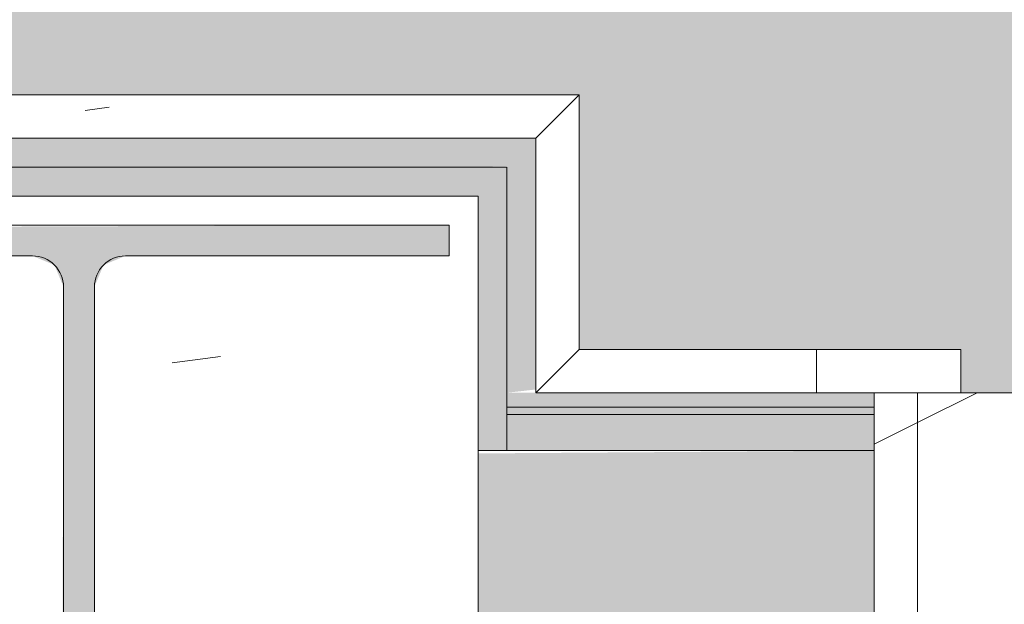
# Model space of a CAD drawing. Header units: millimetres. Extents: x 5980700 to 6194397, y -12939 to 2351883.
# Tile 345 of 587: x 6087966 to 6088306, y -1844 to -1642. Entities that reach past the tile are written whole.
import ezdxf

# ---------------------------------------------------------------- set-up
doc = ezdxf.new("R2010")
doc.units = ezdxf.units.MM
for name, color, linetype, lineweight in [('A-DOOR', 31, 'Continuous', 9), ('A-DOOR-OPNG', 31, 'Continuous', 9), ('A-FLOR-PATT', 8, 'Continuous', 18), ('A-WALL', 113, 'Continuous', 18), ('A-WALL-PATT', 111, 'Continuous', 25), ('S-COLS', 52, 'Continuous', 9)]:
    doc.layers.add(name, color=color, linetype=linetype, lineweight=lineweight)
pattern_1 = [(49.99999999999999, (0, 0), (182.184668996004, -15.93908553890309), [19.05, -209.55]), (355, (0, 0), (-35.24242749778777, 191.0566080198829), [15.24, -167.64]), (100.451, (15.182, -1.328), (146.9425016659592, 175.1166878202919), [16.19, -178.09]), (46.184, (0, 50.8), (271.0788941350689, -42.04327417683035), [28.575, -314.325]), (96.636, (22.59, 47.297), (237.4025071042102, 247.4272132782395), [24.285, -267.135]), (351.184, (0, 50.8), (237.404605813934, 247.4251178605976), [22.86, -251.46]), (21, (25.4, 38.1), (151.6148798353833, -102.2655185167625), [19.05, -209.55]), (326, (25.4, 38.1), (61.80235996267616, 184.1877424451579), [15.24, -167.64]), (71.45100000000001, (38.035, 29.578), (213.4170626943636, 81.92136778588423), [16.19, -178.09]), (37.50000000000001, (0, 0), (3.08832282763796, 84.55507579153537), [8.382, -157.226, 8.382, -161.798, -168.275]), (37.50000000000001, (0, 0), (3.08832282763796, 84.55507579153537), [-335.788, 8.382, -159.893]), (7.499999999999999, (0, 0), (66.81943811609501, 100.1807470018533), [8.382, -88.646, 8.382, -153.416, -64.135]), (7.499999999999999, (0, 0), (66.81943811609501, 100.1807470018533), [-258.826, 8.382, -55.753]), (327.5, (-56.642, 0), (135.5904877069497, -5.7289126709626), [8.382, -55.118, 8.382, -189.738, -262.89]), (327.5, (-56.642, 0), (135.5904877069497, -5.7289126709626), [-261.62, 8.382, -254.508]), (317.5, (-82.042, 0), (148.1288864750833, 25.42676126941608), [8.382, -74.168, 8.382, -123.19, -186.69]), (317.5, (-82.042, 0), (148.1288864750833, 25.42676126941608), [-214.122, 8.382, -178.308])]
pattern_2 = [(216.87, (3670.215, 2252.341), (1249.498511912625, 833.0022321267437), [208.25, -1874.25]), (206.565, (3920.115, 2127.391), (-416.5006794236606, -416.5003825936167), [465.661, -465.661]), (198.435, (3920.115, 1919.141), (-832.9995359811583, -416.5008561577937), [263.4179999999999, -1053.671])]

# ---------------------------------------------------------------- blocks, each defined once
blk = doc.blocks.new('FX-ESQ-INT_PORTA_VISOR-1FL - 92x210cm_100x215cm-1FL-MAD-3_0cmFolha_Maçaneta 01-V183-PLANTA DE CAIMENTO DE PISOS - 1 PAV_')
at = {"layer": 'A-DOOR', "lineweight": 5}
h = blk.add_hatch(dxfattribs=at)
h.set_pattern_fill('FP_190', color=256, style=0, pattern_type=2)
h.set_pattern_definition(pattern_2)
h.paths.add_polyline_path([(484.9999999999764, -80.0000000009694), (519.999999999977, -80.0000000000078), (519.999999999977, -65.00000000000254), (469.9999999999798, -65.00000000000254), (469.9999999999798, -80.0000000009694)])
h.paths.add_polyline_path([(-485.0000000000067, -80.0000000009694), (-470.0000000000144, -80.0000000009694), (-470.0000000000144, -65.00000000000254), (-520.0000000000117, -65.00000000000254), (-520.0000000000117, -80.0000000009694)])
h.paths.add_polyline_path([(519.999999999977, 64.99999999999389), (519.999999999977, 79.99999999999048), (469.9999999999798, 79.99999999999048), (469.9999999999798, 64.99999999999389), (499.9999999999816, 64.99999999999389)])
h.paths.add_polyline_path([(-520.0000000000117, 64.99999999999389), (-470.0000000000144, 64.99999999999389), (-470.0000000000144, 79.99999999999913), (-520.0000000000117, 79.99999999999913)])
h = blk.add_hatch(dxfattribs=at)
h.set_pattern_fill('FP_190', color=256, style=0, pattern_type=2)
h.set_pattern_definition(pattern_2)
h.paths.add_polyline_path([(-470.0000000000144, -65.00000000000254), (-460.0000000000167, -65.00000000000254), (-460.0000000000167, -35.00000000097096), (-450.0000000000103, -35.00000000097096), (-450.0000000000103, 64.99999999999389), (-485.0000000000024, 64.99999999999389), (-485.0000000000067, -65.00000000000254)])
h.paths.add_polyline_path([(459.9999999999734, -65.00000000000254), (484.9999999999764, -65.00000000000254), (484.9999999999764, 64.99999999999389), (449.9999999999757, 64.99999999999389), (449.9999999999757, -35.00000000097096), (459.9999999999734, -35.00000000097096), (459.9999999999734, -56.48059226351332)])
at = {"layer": 'A-DOOR-OPNG', "lineweight": 5}
h = blk.add_hatch(dxfattribs=at)
h.set_pattern_fill('FP_190', color=256, style=0, pattern_type=2)
h.set_pattern_definition(pattern_2)
h.paths.add_polyline_path([(-485.0000000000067, -65.00000000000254), (-485.0000000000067, 64.99999999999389), (-500.0000000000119, 64.99999999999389), (-500.0000000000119, -65.00000000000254)])
h.paths.add_polyline_path([(484.9999999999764, -65.00000000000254), (499.9999999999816, -65.00000000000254), (499.9999999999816, 64.99999999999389), (484.9999999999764, 64.99999999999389), (484.9999999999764, -56.48059226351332)])
at = {"layer": 'A-DOOR', "color": 250, "lineweight": 5}
for p, q in [((-520.0000000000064, 65.00000000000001), (-520.0000000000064, 80.00000000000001)), ((-520.0000000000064, 80.00000000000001), (-470.0000000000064, 80.00000000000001)), ((-470.0000000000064, 80.00000000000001), (-470.0000000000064, 65.00000000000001)), ((-470.0000000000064, 65.00000000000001), (-520.0000000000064, 65.00000000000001)), ((-500.0000000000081, 65.00000000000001), (-485.0000000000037, 65.00000000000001)), ((-500.0000000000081, -65.00000000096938), (-500.0000000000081, 65.00000000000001)), ((-485.0000000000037, 65.00000000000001), (-485.0000000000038, -65.00000000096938)), ((-485.0000000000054, -65.00000000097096), (-485.0000000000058, 64.99999999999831)), ((-485.0000000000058, 64.99999999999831), (-450.0000000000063, 64.99999999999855))]:
    blk.add_line(p, q, dxfattribs=at)
blk = doc.blocks.new('_ARQPWR_Pilar perfil I - _TP01-4283042-PLANTA DE CAIMENTO DE PISOS - 1 PAV_')
at = {"layer": 'S-COLS', "lineweight": 5}
blk.add_hatch(color=256, dxfattribs=at).paths.add_polyline_path([(107.5018174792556, -122.999999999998), (127.9999999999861, -122.999999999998), (127.9999999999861, -112.2999999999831), (16.05000000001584, -112.2999999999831), (8.483957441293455, -109.1660425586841), (5.34999999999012, -101.5999999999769), (5.34999999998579, 101.6000000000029), (8.483957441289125, 109.1660425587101), (16.04999999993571, 112.3000000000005), (127.9999999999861, 112.3000000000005), (127.9999999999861, 123.0000000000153), (-128.0000000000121, 122.1136975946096), (-128.0000000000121, 112.3000000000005), (-16.05000000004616, 112.3000000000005), (-8.483957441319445, 109.1660425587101), (-5.350000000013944, 101.6000000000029), (-5.898568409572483, -102.9243612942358), (-9.99818252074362, -109.7932551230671), (-16.05000000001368, -112.2999999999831), (-128.0000000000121, -112.3567314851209), (-127.9963650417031, -122.999999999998), (106.4302653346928, -122.999999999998)])
at = {"layer": 'S-COLS', "color": 90, "lineweight": 5}
for p, q in [((127.9999999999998, 123.0000000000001), (-128.0000000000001, 123.0000000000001)), ((-128.0000000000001, 123.0000000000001), (-128.0000000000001, 112.3000000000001)), ((127.9999999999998, 112.3000000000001), (127.9999999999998, 123.0000000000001)), ((-128.0000000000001, 112.3000000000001), (-16.05000000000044, 112.3000000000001)), ((16.04999999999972, 112.3000000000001), (127.9999999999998, 112.3000000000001)), ((-5.350000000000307, 101.6000000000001), (-5.350000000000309, -101.5999999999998)), ((5.349999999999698, -101.6), (5.349999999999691, 101.6)), ((-16.05000000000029, -112.3), (-128.0000000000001, -112.3)), ((-128.0000000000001, -112.3), (-128.0000000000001, -123)), ((127.9999999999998, -112.3), (16.04999999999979, -112.3)), ((127.9999999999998, -123), (127.9999999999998, -112.3)), ((-128.0000000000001, -123), (127.9999999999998, -123))]:
    blk.add_line(p, q, dxfattribs=at)
for centre, radius, start, end in [((-16.05000000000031, 101.6000000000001), 10.70000000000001, 3.307776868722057e-13, 90.00000000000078), ((16.04999999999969, 101.6000000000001), 10.69999999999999, 90.00000000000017, 180.0000000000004), ((-16.05000000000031, -101.6), 10.7, 270, 7.887775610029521e-13), ((16.04999999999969, -101.6), 10.70000000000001, 180.0000000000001, 270.0000000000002)]:
    blk.add_arc(centre, radius, start, end, dxfattribs=at)
blk = doc.blocks.new('FX-PNC-PILAR-TP3 - FX-PNC-PILAR-TP01-4319920-PLANTA DE CAIMENTO DE PISOS - 1 PAV_')
at = {"layer": 'A-WALL-PATT', "lineweight": 5}
h = blk.add_hatch(dxfattribs=at)
h.set_pattern_fill('FP_108', color=135, style=0, pattern_type=2)
h.set_pattern_definition([(49.99999999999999, (2e-05, -3e-05), (364.3679291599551, -31.87829433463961), [38.1, -419.1]), (355, (2e-05, -3e-05), (-70.48585119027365, 382.1133031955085), [30.48, -335.28]), (100.451, (30.364, -2.657), (293.8850033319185, 350.2333756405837), [32.38, -356.18]), (46.184, (2e-05, 101.6), (542.1584806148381, -84.08582678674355), [57.15, -628.65]), (96.636, (45.18, 94.59299999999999), (474.8048986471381, 494.8554198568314), [48.57, -534.27]), (351.184, (2e-05, 101.6), (474.8101998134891, 494.8500824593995), [45.72, -502.92]), (21, (50.8, 76.2), (303.2284677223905, -204.530461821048), [38.1, -419.1]), (326, (50.8, 76.2), (123.6038908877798, 368.3760440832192), [30.48, -335.28]), (71.45100000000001, (76.069, 59.15600000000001), (426.8341253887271, 163.8427355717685), [32.38, -356.18]), (37.50000000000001, (2e-05, -3e-05), (6.176645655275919, 169.1101515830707), [16.764, -314.452, 16.764, -323.596, -336.55]), (37.50000000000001, (2e-05, -3e-05), (6.176645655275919, 169.1101515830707), [-671.576, 16.764, -319.786]), (7.499999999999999, (2e-05, -3e-05), (133.63887623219, 200.3614940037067), [16.764, -177.292, 16.764, -306.832, -128.27]), (7.499999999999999, (2e-05, -3e-05), (133.63887623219, 200.3614940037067), [-517.6519999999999, 16.764, -111.506]), (327.5, (-113.284, -3e-05), (271.1818188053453, -11.45836264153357), [16.764, -110.236, 16.764, -379.476, -525.78]), (327.5, (-113.284, -3e-05), (271.1818188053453, -11.45836264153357), [-523.24, 16.764, -509.016]), (317.5, (-164.084, -3e-05), (296.2585102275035, 50.85284694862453), [16.764, -148.336, 16.764, -246.38, -373.38]), (317.5, (-164.084, -3e-05), (296.2585102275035, 50.85284694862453), [-428.244, 16.764, -356.616])])
h.paths.add_polyline_path([(-4140.616646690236, -1968.84182177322), (-4140.616646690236, -1702.841821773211), (-4416.616646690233, -1702.84182177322), (-4416.616646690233, -1900.84103288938), (-4296.617805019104, -1900.84103288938), (-4296.617805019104, -1948.141821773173), (-4294.660441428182, -1948.13925146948), (-4287.100604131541, -1945.007864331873), (-4283.966646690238, -1937.431308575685), (-4284.615710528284, -1732.674843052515), (-4287.100604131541, -1726.675779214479), (-4294.666646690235, -1723.543231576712), (-4406.616646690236, -1723.534300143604), (-4406.613011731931, -1712.841821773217), (-4150.616646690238, -1712.841821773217), (-4150.616646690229, -1723.541821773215), (-4262.566646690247, -1723.541821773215), (-4270.132689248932, -1726.675779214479), (-4273.266646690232, -1734.241821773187), (-4272.617582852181, -1939.008800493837), (-4270.132689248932, -1945.007864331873), (-4262.566646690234, -1948.141821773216), (-4150.616646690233, -1948.141821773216), (-4150.616646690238, -1958.841821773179), (-4296.617805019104, -1958.841821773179), (-4296.617805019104, -1968.841821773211), (-4146.617805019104, -1968.841821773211)])
at = {"layer": 'A-WALL', "color": 250, "lineweight": 5}
for p, q in [((-4272.2982160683, -1702.841821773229), (-4416.616646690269, -1702.84182177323)), ((-4140.616646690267, -1702.84182177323), (-4272.2982160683, -1702.841821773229)), ((-4140.616646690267, -1770.841032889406), (-4140.616646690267, -1702.84182177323)), ((-4140.616646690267, -1790.841032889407), (-4140.616646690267, -1770.841032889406)), ((-4140.616646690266, -1880.841032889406), (-4140.616646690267, -1790.841032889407))]:
    blk.add_line(p, q, dxfattribs=at)
blk = doc.blocks.new('BE-PMSa-MOD-ARQ-CONEXAODOFUTURO-EX-000-R_rvt-2-PLANTA DE CAIMENTO DE PISOS - 1 PAV_')
at = {"layer": 'A-FLOR-PATT', "lineweight": 5}
h = blk.add_hatch(dxfattribs=at)
h.set_pattern_fill('FP_100', color=133, style=0, pattern_type=2)
h.set_pattern_definition(pattern_1)
h.paths.add_polyline_path([(-1916.114845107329, -8177.825683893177), (-1683.614845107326, -8177.825683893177), (-1683.614845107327, -1915.841005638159), (-3033.614845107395, -1915.841005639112), (-3033.614845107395, -1900.841005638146), (-3933.614845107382, -1900.841005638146), (-3933.614845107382, -2050.841005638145), (-1818.614845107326, -2050.841005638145), (-1818.614845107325, -8042.852683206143), (-4146.617820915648, -8042.852683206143), (-4146.617820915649, -4063.841794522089), (-3970.61666258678, -4063.841794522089), (-3970.61666258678, -3457.84179452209), (-4146.617820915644, -3457.84179452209), (-4146.617820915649, -2138.841794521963), (-3970.61666258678, -2138.841794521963), (-3970.61666258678, -2050.841005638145), (-3963.614845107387, -2050.841005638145), (-3963.614845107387, -1900.841005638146), (-3973.614845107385, -1900.841005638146), (-3973.614845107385, -1915.841005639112), (-4105.616662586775, -1915.841005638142), (-4105.616662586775, -2003.84179452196), (-4281.617820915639, -2003.84179452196), (-4281.617820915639, -3592.841794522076), (-4105.61666258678, -3592.841794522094), (-4105.61666258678, -3928.841794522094), (-4281.617820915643, -3928.841794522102), (-4281.615120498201, -8177.82568389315), (-1916.459753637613, -8177.825683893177)])
h.paths.add_polyline_path([(8258.385255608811, -8167.825683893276), (15620.8643440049, -8167.825683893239), (15620.86434400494, -1925.841005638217), (12311.88333741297, -1925.841005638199), (12311.88333741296, -2018.841794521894), (11955.88333741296, -2018.841794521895), (11955.88333741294, -1925.841005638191), (9541.385154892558, -1925.841005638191), (9541.385154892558, -1915.841005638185), (9491.385154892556, -1915.841005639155), (9491.385154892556, -1900.841005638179), (8591.38515489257, -1900.841005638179), (8591.38515489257, -2050.841005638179), (11830.88333741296, -2050.841005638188), (11830.88333741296, -2143.841794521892), (12436.88333741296, -2143.841794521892), (12436.88333741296, -2050.841005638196), (15495.86434400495, -2050.841005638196), (15495.86434400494, -8042.825683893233), (8383.385255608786, -8042.825683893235), (8383.385255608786, -4063.841794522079), (8559.379702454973, -4063.841794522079), (8559.379702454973, -3457.841794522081), (8383.385255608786, -3457.84179452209), (8383.385255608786, -2138.841794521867), (8559.379702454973, -2138.84179452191), (8559.379702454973, -2050.841005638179), (8561.385154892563, -2050.753085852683), (8561.385154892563, -1900.841005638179), (8551.38515489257, -1900.841005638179), (8551.38515489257, -1915.841005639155), (8501.385154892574, -1915.841005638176), (8501.385154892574, -1925.841005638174), (8434.379702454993, -1925.841005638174), (8434.379702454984, -2013.841794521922), (8258.385255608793, -2013.841794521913), (8258.385255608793, -3582.841794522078), (8434.379702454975, -3582.841794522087), (8434.379702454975, -3938.841794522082), (8258.385255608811, -3938.841794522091), (8258.385255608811, -8156.700611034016)])
h.paths.add_polyline_path([(19984.7546155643, -8167.825683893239), (20089.38682609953, -8167.825683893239), (20089.38682609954, -5194.841794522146), (19913.3833374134, -5194.841794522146), (19913.3833374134, -4838.841794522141), (20089.38682609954, -4838.841794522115), (20089.38682609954, -2013.84179452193), (19913.3833374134, -2013.841794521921), (19913.3833374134, -1657.841794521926), (20089.38682609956, -1657.841794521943), (20089.38682609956, 1166.158205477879), (19913.38333741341, 1166.158205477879), (19913.38333741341, 1522.158205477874), (20089.38682609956, 1522.158205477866), (20089.38682609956, 4296.158205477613), (19913.38333741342, 4296.15820547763), (19913.3833374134, 4461.658994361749), (15971.88333741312, 4461.658994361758), (15971.88333741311, 4296.15820547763), (15800.86434400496, 4296.15820547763), (15800.86434400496, -605.8410056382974), (15790.86434400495, -605.8410056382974), (15790.86434400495, -655.841005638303), (15775.86434400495, -655.841005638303), (15775.86434400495, -1555.841005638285), (16091.88333741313, -1555.841005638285), (16091.88333741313, -1527.841794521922), (15925.86434400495, -1527.841794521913), (15925.86434400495, 4171.158205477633), (16096.88333741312, 4171.158205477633), (16097.48518693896, 4336.658994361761), (19788.38333741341, 4336.658994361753), (19788.38333741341, 4171.158205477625), (19964.38682609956, 4171.158205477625), (19964.38682609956, 1647.158205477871), (19788.38333741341, 1647.158205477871), (19788.38333741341, 1041.158205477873), (19964.38682609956, 1041.158205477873), (19964.38682609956, -1532.84179452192), (19788.38333741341, -1532.84179452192), (19788.38333741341, -2138.841794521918), (19964.38682609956, -2138.841794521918), (19964.38682609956, -4713.841794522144), (19788.3833374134, -4713.841794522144), (19788.3833374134, -5319.841794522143), (19964.38682609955, -5319.841794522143), (19964.38682609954, -8042.82568389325), (15925.86434400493, -8042.825683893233), (15925.86434400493, -2143.841794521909), (16091.88333741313, -2143.841794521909), (16091.88333741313, -1585.841005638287), (15775.86434400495, -1585.841005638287), (15775.86434400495, -1595.841005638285), (15790.86434400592, -1595.841005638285), (15790.86434400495, -1652.84179452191), (15966.88333741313, -1653.220801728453), (15966.88333741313, -2018.84179452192), (15800.86434400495, -2018.841794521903), (15800.86434400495, -8167.825683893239), (19925.14432074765, -8167.825683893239)])
h.paths.add_polyline_path([(-5690.728343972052, -8167.825683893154), (-4451.617820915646, -8167.825683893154), (-4451.617820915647, -1925.841005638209), (-4506.114845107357, -1925.84100563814), (-4506.114845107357, -1915.841005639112), (-4536.11484510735, -1915.841005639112), (-4536.11484510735, -1900.841005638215), (-4546.114845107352, -1900.841005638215), (-4546.114845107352, -2740.841005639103), (-4536.114845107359, -2740.841005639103), (-4536.114845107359, -2751.8410056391), (-4516.109778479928, -2751.8410056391), (-4516.109778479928, -2640.8410056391), (-4497.109778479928, -2640.8410056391), (-4497.109778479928, -2770.841005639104), (-4536.114845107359, -2770.841005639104), (-4536.114845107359, -2780.841005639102), (-4546.114845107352, -2780.841005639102), (-4546.114845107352, -2820.841005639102), (-4576.114845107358, -2820.841005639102), (-4576.617820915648, -8042.852683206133), (-11628.61484510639, -8042.852683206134), (-11628.6148451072, -2138.841794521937), (-11585.61666258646, -2138.841794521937), (-11585.61666258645, -2050.841005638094), (-8474.116662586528, -2050.841005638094), (-8474.116662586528, -2138.841794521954), (-7858.116662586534, -2138.841794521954), (-7858.116662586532, -2050.841005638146), (-4576.617820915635, -2050.841005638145), (-4576.617820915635, -1900.841005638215), (-5476.114845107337, -1900.841005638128), (-5476.114845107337, -1915.841005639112), (-5528.614845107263, -1915.841005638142), (-5528.614845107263, -1925.841005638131), (-7983.116662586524, -1925.841005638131), (-7983.116662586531, -2013.841794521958), (-8324.11666258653, -2013.841794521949), (-8324.11666258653, -2003.841794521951), (-8339.116662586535, -2003.84179452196), (-8339.116662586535, -1925.841005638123), (-11720.61666258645, -1925.841005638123), (-11720.61666258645, -2003.841794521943), (-11753.61484510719, -2003.841794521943), (-11753.61034441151, -8167.825683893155), (-5985.163661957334, -8167.825683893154)])
h.paths.add_polyline_path([(-15701.5291554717, -8167.825683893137), (-11933.6148451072, -8167.825683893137), (-11933.6148451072, -2013.841794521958), (-12076.61666258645, -2013.841794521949), (-12076.61666258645, -1657.841794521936), (-11923.61484510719, -1657.841794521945), (-11923.61484510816, -1515.8410056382), (-11908.61484510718, -1515.8410056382), (-11908.61484510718, -1505.841005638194), (-12058.61484510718, -1505.841005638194), (-12058.61484510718, -1532.841794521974), (-12201.61666258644, -1532.841794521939), (-12201.61666258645, -2138.841794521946), (-12058.61484510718, -2138.841794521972), (-12058.61484510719, -8042.851795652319), (-16321.61588608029, -8042.826571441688), (-16321.61588608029, -5319.841794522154), (-16145.61666258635, -5319.841794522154), (-16145.61666258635, -4713.841794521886), (-16321.61588608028, -4713.681888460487), (-16321.61588608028, -2138.84179452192), (-16145.61666258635, -2138.841794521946), (-16145.61666258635, -1532.841794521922), (-16321.61588608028, -1532.841794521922), (-16321.61588608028, 1041.158205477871), (-16145.61666258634, 1041.158205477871), (-16145.61666258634, 1647.158205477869), (-16321.61588608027, 1647.158205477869), (-16321.61588608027, 4171.158205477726), (-16145.61666258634, 4171.158205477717), (-16145.61666258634, 4336.658994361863), (-12201.61666258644, 4336.658994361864), (-12201.61666258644, 4171.158205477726), (-12058.61484510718, 4171.158205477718), (-12058.61484510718, -1475.841005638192), (-11908.61484510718, -1475.841005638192), (-11908.61484510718, -575.8410056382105), (-11923.61484510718, -575.8410056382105), (-11923.61484510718, -525.8410056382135), (-11933.61484510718, -525.8410056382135), (-11933.61484510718, 4296.158205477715), (-12076.61666258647, 4296.158205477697), (-12076.61666258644, 4461.658994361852), (-16270.61666258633, 4461.658994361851), (-16270.61666258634, 4296.158205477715), (-16446.62225526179, 4296.158205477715), (-16446.61588608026, 1522.158205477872), (-16270.61666258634, 1522.158205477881), (-16270.61666258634, 1166.158205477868), (-16446.62225526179, 1166.158205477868), (-16446.61588608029, -1657.841794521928), (-16270.61666258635, -1657.841794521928), (-16270.61666258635, -2013.841794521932), (-16446.6222552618, -2013.841794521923), (-16446.61588608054, -4838.841794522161), (-16270.61666258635, -4838.841794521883), (-16270.61666258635, -5194.841794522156), (-16446.62225526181, -5194.841794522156), (-16446.61573815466, -8167.825683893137), (-15735.98765560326, -8167.825683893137)])
h.paths.add_polyline_path([(8551.38515489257, -1770.841005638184), (9491.385154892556, -1770.841005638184), (9491.385154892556, -1755.841005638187), (9630.135154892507, -1755.841005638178), (9630.135154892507, -1740.841005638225), (11880.13515489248, -1741.712957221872), (11880.13515489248, -1755.841005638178), (11965.88333741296, -1755.841005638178), (11965.88333741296, -1662.841794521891), (12301.88333741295, -1662.841794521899), (12301.88333741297, -1755.841005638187), (12713.6541483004, -1755.841005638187), (12713.6541483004, -1740.841005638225), (14963.65414830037, -1741.712957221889), (14963.65414830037, -1755.841005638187), (15630.86434400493, -1755.841005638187), (15630.86434400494, -1595.841005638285), (15645.86434400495, -1595.841005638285), (15645.86434400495, -655.841005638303), (15630.86434400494, -655.841005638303), (15630.86434400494, -29.5925127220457), (15087.63515489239, -29.59251272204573), (15087.63515489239, -44.5925127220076), (12837.63515489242, -43.72056113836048), (12837.63515489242, -29.59251272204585), (11880.13515489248, -29.5925127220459), (11880.13515489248, -44.59251272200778), (9630.135154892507, -43.72056113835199), (9630.135154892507, -29.59251272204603), (9408.885154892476, -29.59251272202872), (9408.885154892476, -14.5925127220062), (8468.885154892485, -14.59251272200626), (8468.885154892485, -29.59251272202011), (8008.885154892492, -29.59251272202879), (8008.885154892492, -14.59251272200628), (7068.885154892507, -14.65234280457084), (7068.885154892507, -29.59251272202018), (4511.785154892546, -29.59251272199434), (4511.785154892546, 3549.158994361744), (3951.785154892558, 3549.158994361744), (3951.785154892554, 4471.658994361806), (2159.383337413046, 4471.658994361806), (2159.383337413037, 4306.158205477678), (1813.383337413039, 4306.15820547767), (1813.383337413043, 4471.658994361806), (284.8931309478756, 4471.658994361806), (284.8931309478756, 4486.658994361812), (77.29277039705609, 4486.658994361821), (77.29277039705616, 3238.903506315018), (70.48333741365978, 3238.903506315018), (70.48333741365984, 2137.158205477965), (121.3819838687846, 2137.158205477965), (121.3819838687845, 3231.348105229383), (111.0710947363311, 3241.658994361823), (106.381983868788, 3259.158994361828), (111.0710947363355, 3276.658994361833), (124.1088842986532, 3289.53068128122), (143.3753948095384, 3293.624861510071), (158.8819838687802, 3289.469883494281), (171.692873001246, 3276.658994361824), (176.3819838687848, 3259.158994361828), (171.692873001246, 3241.658994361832), (161.3819838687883, 3231.348105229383), (161.3819838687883, 2137.158205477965), (220.483337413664, 2137.158205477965), (220.4833374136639, 4336.658994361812), (1678.38333741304, 4336.658994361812), (1678.38333741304, 4171.158205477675), (2294.38333741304, 4171.158205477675), (2294.38333741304, 4336.658994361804), (3816.785154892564, 4336.658994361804), (3816.785154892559, 3414.158994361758), (4376.785154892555, 3414.158994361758), (4376.785154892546, -164.5925127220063), (15495.86434400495, -164.5925127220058), (15495.86434400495, -1620.841005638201), (12436.88333741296, -1620.841005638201), (12436.88333741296, -1527.841794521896), (11830.88333741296, -1527.841794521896), (11830.88333741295, -1620.841005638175), (8559.379702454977, -1620.841005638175), (8559.379702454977, -1532.841794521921), (7943.379702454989, -1532.841794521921), (7943.379702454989, -1620.841005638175), (2289.383337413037, -1620.841005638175), (2289.383337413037, -1527.841794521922), (2261.385126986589, -1527.841794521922), (2261.385126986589, -1770.841005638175), (3121.385126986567, -1770.841005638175), (3121.385126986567, -1755.8410056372), (4481.585154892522, -1755.841005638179), (4481.585154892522, -1770.841005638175), (5321.585154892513, -1770.841005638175), (5321.585154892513, -1755.841005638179), (7021.385154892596, -1755.841005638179), (7021.385154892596, -1770.841005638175), (7961.385154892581, -1770.841005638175), (7961.385154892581, -1755.841005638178), (8078.379702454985, -1755.841005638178), (8078.379702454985, -1667.841794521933), (8424.379702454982, -1667.841794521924), (8424.379702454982, -1755.841005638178), (8551.38515489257, -1755.841005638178)])
h.paths.add_polyline_path([(2231.385126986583, -1770.841005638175), (2231.385126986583, -1527.841794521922), (1766.385126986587, -1527.841794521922), (1766.385126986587, -1770.841005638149), (1776.385126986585, -1770.841005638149), (1776.385126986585, -1755.8410056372), (1818.383337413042, -1755.841005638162), (1818.383337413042, -1662.841794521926), (2154.383337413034, -1662.841794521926), (2154.383337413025, -1755.84100563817), (2221.385126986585, -1755.841005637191), (2221.385126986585, -1770.841005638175)])
h.paths.add_polyline_path([(-3963.614845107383, -1770.84100563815), (-3033.614845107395, -1770.84100563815), (-3033.614845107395, -1755.841005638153), (-1418.814900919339, -1755.841005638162), (-1418.814900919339, -1770.841005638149), (-578.8149009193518, -1770.841005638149), (-578.8149009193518, -1755.841005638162), (876.3851269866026, -1755.841005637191), (876.3851269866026, -1770.841005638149), (1736.38512698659, -1770.841005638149), (1736.38512698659, -1527.841794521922), (1683.383337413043, -1527.841794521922), (1683.383337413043, -1620.841005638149), (-3970.616662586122, -1620.84100563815), (-3970.61666258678, -1532.841794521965), (-4586.616662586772, -1532.841794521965), (-4586.616662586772, -1620.841005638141), (-7858.116662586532, -1620.841005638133), (-7858.116662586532, -1532.841794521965), (-8474.116662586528, -1532.841794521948), (-8474.116662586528, -1620.841005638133), (-11585.61666258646, -1620.841005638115), (-11585.61666258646, -1532.841794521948), (-11628.61484510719, -1532.841794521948), (-11628.61484510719, -164.6103600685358), (220.4833374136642, -164.6103600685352), (220.4833374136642, -29.61036006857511), (-2321.114845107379, -29.61036006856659), (-2321.114845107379, -14.61036006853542), (-3061.114845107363, -14.61036006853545), (-3061.114845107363, -29.61036006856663), (-3320.616662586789, -29.61036006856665), (-3320.616662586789, -14.61036006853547), (-4060.616662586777, -14.61036006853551), (-4060.616662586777, -29.61036006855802), (-4536.114845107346, -29.61036006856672), (-4536.114845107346, -14.61036006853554), (-5476.114845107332, -14.61036006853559), (-5476.114845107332, -29.6103600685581), (-5636.114845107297, -29.61036006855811), (-5636.114845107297, -44.61036006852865), (-7886.11484510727, -43.73840848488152), (-7886.11484510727, -29.61036006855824), (-8872.364845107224, -29.61036006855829), (-8872.364845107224, -44.6103600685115), (-11122.3648451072, -43.73840848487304), (-11122.3648451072, -29.61036006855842), (-11763.61484510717, -29.61036006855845), (-11763.61484510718, -575.8410056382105), (-11778.61484510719, -575.8410056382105), (-11778.61484510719, -1515.8410056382), (-11763.61484510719, -1515.8410056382), (-11763.61484510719, -1667.841794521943), (-11720.61666258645, -1667.841794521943), (-11720.61666258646, -1755.841005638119), (-11122.36484510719, -1755.841005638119), (-11122.36484510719, -1740.841005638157), (-8872.36484510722, -1741.712957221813), (-8872.36484510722, -1755.841005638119), (-8339.116662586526, -1755.841005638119), (-8339.116662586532, -1667.841794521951), (-7993.116662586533, -1667.841794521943), (-7993.116662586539, -1755.841005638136), (-7886.114845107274, -1755.841005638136), (-7886.114845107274, -1740.841005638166), (-5636.114845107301, -1741.712957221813), (-5636.114845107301, -1755.841005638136), (-5476.114845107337, -1755.841005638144), (-5476.114845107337, -1770.841005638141), (-4536.11484510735, -1770.841005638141), (-4536.11484510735, -1755.841005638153), (-4451.616662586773, -1755.841005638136), (-4451.616662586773, -1667.84179452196), (-4105.616662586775, -1667.84179452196), (-4105.616662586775, -1755.841005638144), (-3973.614845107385, -1755.841005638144), (-3973.614845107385, -1770.84100563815)])
h.paths.add_polyline_path([(-5396.293025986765, 115.3896399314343), (-4576.11484510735, 115.3896399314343), (-4576.11484510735, 431.4034837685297), (-4586.616662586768, 431.4034837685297), (-4586.616662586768, 265.3896399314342), (-11628.61484510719, 265.3896399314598), (-11628.61484510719, 4171.158205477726), (-11585.61666258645, 4171.158205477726), (-11585.61666258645, 4336.658994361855), (-8474.116662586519, 4336.658994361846), (-8474.116662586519, 4171.158205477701), (-7858.116662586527, 4171.158205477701), (-7858.116662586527, 4336.658994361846), (-4586.616662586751, 4336.658994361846), (-4586.616662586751, 4171.158205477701), (-4538.614845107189, 4171.158205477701), (-4538.614845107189, 2287.158205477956), (-4586.616662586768, 2287.158205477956), (-4586.616662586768, 1681.158205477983), (-4538.614845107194, 1681.158205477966), (-4538.614845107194, 995.3896399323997), (-4536.114845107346, 995.3896399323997), (-4536.114845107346, 985.3896399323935), (-4497.109778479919, 985.3896399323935), (-4497.109778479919, 855.3896399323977), (-4516.109778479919, 855.3896399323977), (-4516.109778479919, 966.3896399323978), (-4536.114845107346, 966.3896399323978), (-4536.114845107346, 955.3896399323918), (-4538.614845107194, 955.3896399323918), (-4538.614845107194, 431.4034837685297), (-4546.114845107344, 431.4034837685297), (-4546.114845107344, 115.3896399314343), (-4536.114845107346, 115.3896399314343), (-4536.114845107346, 130.3896399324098), (-4486.114845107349, 130.3896399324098), (-4486.114845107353, 140.3896399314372), (-4461.616662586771, 140.3896399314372), (-4461.616662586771, 306.4034837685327), (-4413.614845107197, 306.4034837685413), (-4413.614845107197, 1806.158205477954), (-4461.616662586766, 1806.158205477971), (-4461.616662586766, 2162.158205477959), (-4413.614845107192, 2162.158205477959), (-4413.614845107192, 4296.158205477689), (-4461.616662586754, 4296.158205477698), (-4461.616662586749, 4461.658994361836), (-7983.116662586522, 4461.658994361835), (-7983.116662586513, 4296.158205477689), (-8349.116662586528, 4296.158205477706), (-8349.116662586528, 4461.658994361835), (-11710.61666258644, 4461.658994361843), (-11710.61666258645, 4296.158205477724), (-11753.61484510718, 4296.158205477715), (-11753.61484510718, 140.3896399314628), (-5526.11484510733, 140.3896399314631), (-5526.11484510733, 130.3896399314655), (-5476.114845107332, 130.3896399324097), (-5476.114845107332, 115.3896399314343), (-5466.11484510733, 115.3896399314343)])
h.paths.add_polyline_path([(8478.885154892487, 115.4074872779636), (8478.885154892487, 431.4034837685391), (8378.385255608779, 431.4034837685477), (8378.385255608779, 1037.158205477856), (8561.383337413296, 1037.158205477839), (8561.383337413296, 1651.158205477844), (8378.385255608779, 1651.158205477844), (8378.385255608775, 4171.158205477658), (8559.383337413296, 4171.158205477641), (8559.383337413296, 4336.658994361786), (11825.88333741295, 4336.658994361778), (11825.88333741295, 4171.158205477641), (12441.88333741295, 4171.158205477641), (12441.88333741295, 4336.658994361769), (15495.86434400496, 4336.65899436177), (15495.86434400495, 265.4074872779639), (8559.379702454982, 265.4074872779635), (8559.379702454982, 431.4034837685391), (8508.885154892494, 431.4034837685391), (8508.885154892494, 115.4074872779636), (9408.885154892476, 115.4074872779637), (9408.885154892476, 130.4074872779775), (9438.885154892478, 130.4074872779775), (9438.885154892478, 140.4074872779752), (15620.86434400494, 140.4074872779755), (15620.86434400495, 4461.658994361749), (12316.88333741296, 4461.658994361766), (12316.88333741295, 4296.158205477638), (11950.88333741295, 4296.158205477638), (11950.88333741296, 4461.658994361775), (8434.383337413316, 4461.658994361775), (8434.383337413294, 4296.158205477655), (8253.385255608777, 4296.158205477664), (8253.385255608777, 1526.158205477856), (8436.383337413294, 1526.158205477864), (8436.383337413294, 1162.158205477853), (8253.385255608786, 1162.158205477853), (8253.385255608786, 306.4034837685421), (8434.379702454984, 306.4034837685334), (8434.379702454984, 140.4074872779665), (8438.885154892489, 140.4074872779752), (8438.885154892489, 130.4074872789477), (8468.885154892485, 130.4074872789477), (8468.885154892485, 115.4074872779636)])
h.paths.add_polyline_path([(7078.885154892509, 115.4074872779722), (7968.885154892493, 115.4074872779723), (7968.885154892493, 955.4074872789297), (7958.885154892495, 955.4074872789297), (7958.885154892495, 966.4074872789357), (7948.385255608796, 966.4074872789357), (7948.385255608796, 265.4074872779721), (4806.785154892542, 265.4074872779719), (4806.785154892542, 4336.658994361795), (7948.385255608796, 4336.658994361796), (7948.385255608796, 985.4074872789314), (7958.885154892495, 985.4074872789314), (7958.885154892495, 995.4074872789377), (7968.885154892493, 995.4074872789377), (7968.885154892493, 1035.407487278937), (7998.885154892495, 1035.407487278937), (7998.885154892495, 995.4074872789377), (8008.885154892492, 995.4074872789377), (8008.885154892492, 985.4074872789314), (8047.890221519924, 985.4074872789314), (8047.890221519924, 855.4074872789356), (8028.890221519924, 855.4074872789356), (8028.890221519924, 966.4074872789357), (8008.885154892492, 966.4074872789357), (8008.885154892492, 955.4074872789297), (7998.885154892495, 955.4074872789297), (7998.885154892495, 115.4074872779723), (8008.885154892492, 115.4074872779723), (8008.885154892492, 130.4074872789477), (8083.385255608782, 130.4074872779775), (8083.385255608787, 4471.65899436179), (4671.785154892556, 4471.658994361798), (4671.785154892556, 130.4074872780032), (7068.885154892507, 130.4074872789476), (7068.885154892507, 115.4074872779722)])
h.paths.add_polyline_path([(1857.919751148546, 1037.158205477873), (2296.383337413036, 1037.158205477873), (2296.383337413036, 1651.158205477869), (1676.383337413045, 1651.158205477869), (1676.383337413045, 1037.158205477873), (1826.383337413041, 1037.158205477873)])
h.paths.add_polyline_path([(2161.383337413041, 1172.158205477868), (1811.383337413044, 1172.158205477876), (1811.383337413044, 1516.158205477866), (2161.383337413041, 1516.158205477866), (2161.383337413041, 1177.256799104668)])
h.paths.add_polyline_path([(137.9111174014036, 3278.855100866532), (131.3834321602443, 3276.480338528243), (131.3834321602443, 3259.158994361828), (137.9112161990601, 3259.158994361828), (137.9112161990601, 3277.667937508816)])
h.paths.add_polyline_path([(141.3819838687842, 3259.158994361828), (161.3819838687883, 3259.158994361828), (158.7024919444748, 3268.550988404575), (155.5241194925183, 3273.003317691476), (148.2594671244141, 3277.615929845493), (141.461635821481, 3278.855091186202), (137.9111174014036, 3278.855100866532), (137.9112161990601, 3259.158994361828), (139.4408410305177, 3259.158994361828)])
h.paths.add_polyline_path([(127.2398482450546, 3259.158994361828), (131.3834321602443, 3259.60654442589), (131.3834321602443, 3276.480338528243), (126.061811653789, 3272.015600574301), (122.0634673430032, 3263.023564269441), (122.1477157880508, 3259.158994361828), (126.061811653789, 3259.158994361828)])
at = {"layer": 'A-WALL'}
for points in [[(-4144.809903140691, -1692.841794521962), (-4130.616662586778, -1692.479475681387), (-4130.616662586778, -1682.841794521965), (-4436.616662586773, -1682.841794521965), (-4436.616662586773, -1692.841794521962), (-4218.551754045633, -1692.841794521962)], [(-4130.616662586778, -1770.841005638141), (-4120.616662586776, -1769.710210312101), (-4120.616662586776, -1682.841794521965), (-4130.616662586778, -1682.841794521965), (-4130.616662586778, -1770.275607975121)]]:
    blk.add_hatch(color=10, dxfattribs=at).paths.add_polyline_path(points)
at = {"layer": 'A-WALL', "lineweight": 5}
for points in [[(-4416.616662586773, -1702.841794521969), (-4140.616662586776, -1702.84179452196), (-4140.616662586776, -1692.841794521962), (-4426.616662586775, -1692.841794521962), (-4426.616662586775, -1702.84179452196)], [(-4140.616662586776, -1790.841005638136), (-4130.616662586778, -1790.841005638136), (-4130.616662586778, -1692.841794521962), (-4140.616662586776, -1692.841794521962), (-4140.616662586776, -1778.537853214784)]]:
    blk.add_hatch(color=9, dxfattribs=at).paths.add_polyline_path(points)
at = {"layer": 'A-WALL'}
h = blk.add_hatch(color=10, dxfattribs=at)
h.paths.add_polyline_path([(-1863.069210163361, -1775.841005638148), (-1668.614845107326, -1775.841005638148), (-1668.614845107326, -1770.841005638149), (-3003.614845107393, -1770.84100563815), (-3003.614845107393, -1775.841005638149), (-2157.504528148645, -1775.841005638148)])
h.paths.add_polyline_path([(-4119.975630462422, -1775.84100563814), (-4003.614845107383, -1775.84100563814), (-4003.614845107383, -1770.84100563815), (-4130.616662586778, -1770.841005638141), (-4130.616662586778, -1775.84100563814), (-4120.616662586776, -1775.84100563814)])
at = {"layer": 'A-WALL', "lineweight": 5}
h = blk.add_hatch(color=9, dxfattribs=at)
h.paths.add_polyline_path([(-3003.614845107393, -1778.341005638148), (-1658.614845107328, -1778.24737267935), (-1658.614845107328, -1775.841005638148), (-3003.614845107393, -1775.841005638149)])
h.paths.add_polyline_path([(-4023.614845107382, -1778.341005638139), (-4003.614845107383, -1778.341005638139), (-4003.614845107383, -1775.84100563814), (-4130.616662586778, -1775.84100563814), (-4130.616662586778, -1778.341005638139), (-4105.616662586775, -1778.341005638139)])
h = blk.add_hatch(color=50, dxfattribs=at)
h.paths.add_polyline_path([(-2451.93984613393, -1790.841005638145), (-1658.614845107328, -1790.841005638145), (-1658.614845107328, -1778.341005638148), (-3003.614845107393, -1778.341005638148), (-3003.614845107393, -1790.841005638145), (-2746.37516411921, -1790.841005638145)])
h.paths.add_polyline_path([(-4120.616662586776, -1790.841005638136), (-4003.614845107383, -1790.841005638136), (-4003.614845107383, -1778.341005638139), (-4130.616662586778, -1778.341005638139), (-4130.616662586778, -1790.841005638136)])
at = {"layer": 'A-WALL-PATT', "lineweight": 5}
h = blk.add_hatch(dxfattribs=at)
h.set_pattern_fill('FP_119', color=133, style=0, pattern_type=2)
h.set_pattern_definition(pattern_1)
h.paths.add_polyline_path([(-4426.616662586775, -1682.841794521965), (-4120.616662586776, -1682.841794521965), (-4105.616662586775, -1667.84179452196), (-4451.616662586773, -1667.84179452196), (-4436.616662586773, -1682.841794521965)])
h = blk.add_hatch(color=9, dxfattribs=at)
h.paths.add_polyline_path([(-2451.93984613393, -1880.84100563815), (-1648.614845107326, -1880.84100563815), (-1648.614845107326, -1790.841005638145), (-3003.614845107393, -1790.841005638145), (-3003.614845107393, -1880.84100563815), (-2746.37516411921, -1880.84100563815)])
h.paths.add_polyline_path([(-4130.616662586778, -1880.841005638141), (-4003.614845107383, -1880.841005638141), (-4003.614845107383, -1790.841005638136), (-4140.616662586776, -1791.825243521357), (-4140.616662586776, -1880.841005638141)])
at = {"layer": 'A-WALL', "color": 90, "lineweight": 5}
for p, q in [((-4451.616662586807, -1667.841794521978), (-4105.616662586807, -1667.841794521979)), ((-4120.616662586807, -1682.841794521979), (-4105.616662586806, -1667.841794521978)), ((-4105.616662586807, -1667.841794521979), (-4120.616662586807, -1682.841794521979)), ((-4105.616662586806, -1667.841794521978), (-4105.616662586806, -1755.841005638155)), ((-4426.616662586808, -1692.841794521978), (-4140.616662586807, -1692.841794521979)), ((-4140.616662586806, -1692.841794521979), (-4130.616662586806, -1692.841794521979)), ((-4130.616662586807, -1692.841794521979), (-4130.616662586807, -1770.841005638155)), ((-4416.616662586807, -1702.841794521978), (-4140.616662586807, -1702.841794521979)), ((-4140.616662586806, -1702.841794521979), (-4140.616662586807, -1770.841005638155)), ((-4120.616662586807, -1770.841005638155), (-4105.616662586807, -1755.841005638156)), ((-4105.616662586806, -1755.841005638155), (-4120.616662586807, -1770.841005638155)), ((-4105.616662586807, -1755.841005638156), (-4023.614845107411, -1755.841005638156)), ((-4130.616662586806, -1775.841005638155), (-4130.616662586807, -1770.841005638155)), ((-4130.616662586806, -1775.841005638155), (-4003.614845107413, -1775.841005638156)), ((-4130.616662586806, -1778.341005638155), (-4130.616662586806, -1775.841005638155)), ((-4130.616662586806, -1778.341005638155), (-4003.614845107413, -1778.341005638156)), ((-4130.616662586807, -1790.841005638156), (-4130.616662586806, -1778.341005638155)), ((-4140.616662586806, -1790.841005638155), (-4130.616662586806, -1790.841005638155)), ((-4130.616662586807, -1790.841005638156), (-4140.616662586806, -1790.841005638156)), ((-4130.616662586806, -1790.841005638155), (-4003.614845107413, -1790.841005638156))]:
    blk.add_line(p, q, dxfattribs=at)
at = {"layer": 'A-WALL', "color": 130, "lineweight": 9}
for p, q in [((-4140.616662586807, -1682.841794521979), (-4436.616662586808, -1682.841794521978)), ((-4130.616662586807, -1682.841794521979), (-4140.616662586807, -1682.841794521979)), ((-4120.616662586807, -1682.841794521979), (-4130.616662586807, -1682.841794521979)), ((-4120.616662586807, -1770.841005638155), (-4120.616662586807, -1682.841794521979)), ((-4023.614845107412, -1770.841005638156), (-4120.616662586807, -1770.841005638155))]:
    blk.add_line(p, q, dxfattribs=at)
at = {"layer": 'A-WALL', "color": 250, "lineweight": 5}
blk.add_line((-4140.616662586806, -1790.841005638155), (-4140.616662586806, -1880.841005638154), dxfattribs=at)
at = {"layer": 'A-DOOR', "color": 250, "lineweight": 5}
blk.add_blockref('FX-ESQ-INT_PORTA_VISOR-1FL - 92x210cm_100x215cm-1FL-MAD-3_0cmFolha_Maçaneta 01-V183-PLANTA DE CAIMENTO DE PISOS - 1 PAV_', (-3503.614845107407, -1835.841005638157), dxfattribs=at)
at = {"layer": 'A-WALL', "color": 250, "lineweight": 5}
blk.add_blockref('FX-PNC-PILAR-TP3 - FX-PNC-PILAR-TP01-4319920-PLANTA DE CAIMENTO DE PISOS - 1 PAV_', (-1.589655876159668e-05, 2.72512435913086e-05), dxfattribs=at)
at = {"layer": 'S-COLS', "color": 250, "lineweight": 5}
blk.add_blockref('_ARQPWR_Pilar perfil I - _TP01-4283042-PLANTA DE CAIMENTO DE PISOS - 1 PAV_', (-4278.616662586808, -1835.84179452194), dxfattribs=at)

msp = doc.modelspace()

# ---------------------------------------------------------------- block references
at = {"color": 50, "lineweight": 5}
msp.add_blockref('BE-PMSa-MOD-ARQ-CONEXAODOFUTURO-EX-000-R_rvt-2-PLANTA DE CAIMENTO DE PISOS - 1 PAV_', (6092264.959189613, 0), dxfattribs=at)

doc.saveas('drawing.dxf')
